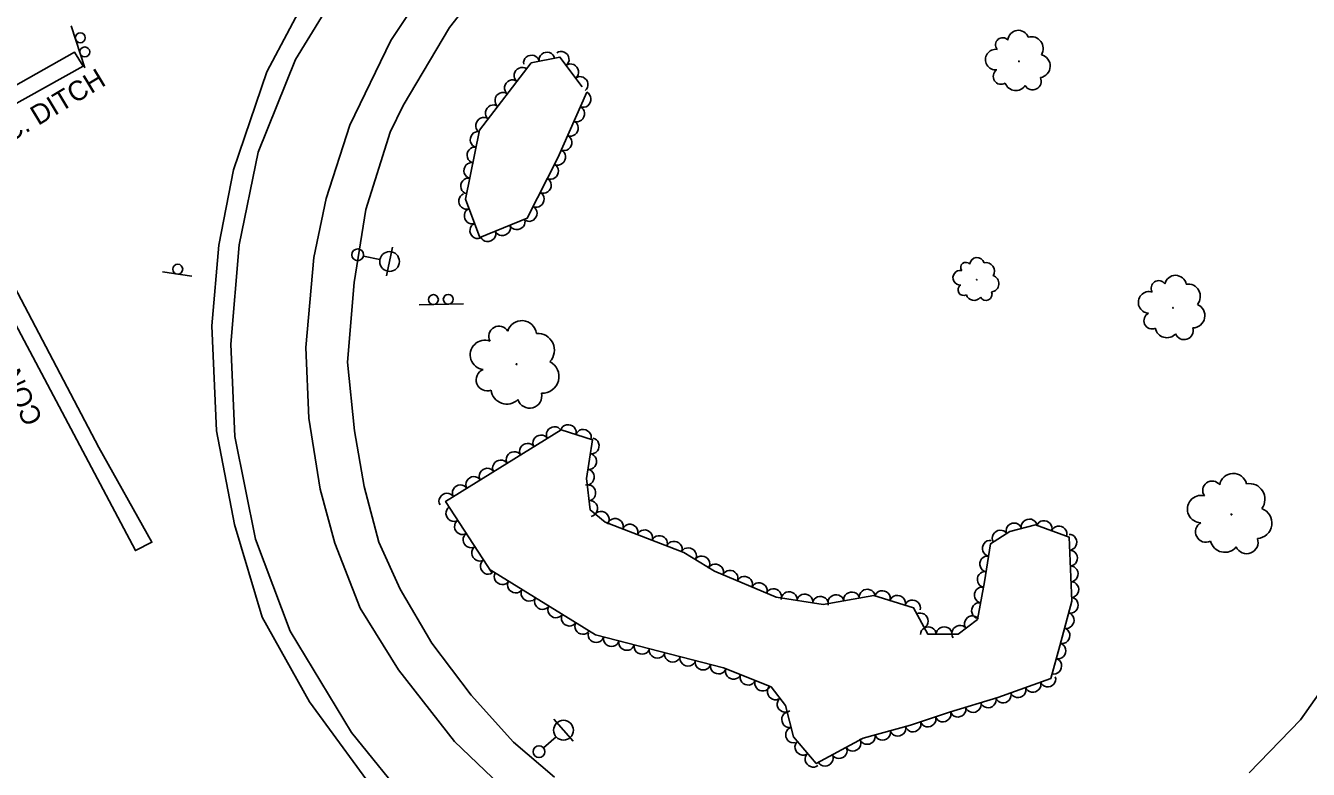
# Model space of a CAD drawing. Extents: x 1722896 to 1754269, y 648279 to 666297.
# Drawn here: x 1746419.9 to 1746744.9, y 651919.1 to 652107.5 of the extents above; entities that cross this region are included whole.
import ezdxf

# ---------------------------------------------------------------- set-up
doc = ezdxf.new("R2010")
doc.units = 0
for name, color, linetype in [('DESIGN - CENTERLINE - Proposed', 7, 'Continuous'), ('DESIGN - PUBLIC HEARING - Shapes', 7, 'Continuous'), ('SURVEY - CENTERLINE - Preliminary Text', 7, 'Continuous'), ('SURVEY - CONTOURS - Intermediate with optional Text', 7, 'Continuous'), ('SURVEY - DTM - Breaklines', 7, 'Continuous'), ('SURVEY - VEGETATION - Features with Text', 7, 'Continuous')]:
    doc.layers.add(name, color=color, linetype=linetype)

msp = doc.modelspace()

# ---------------------------------------------------------------- linework, layer by layer
at = {"layer": 'DESIGN - CENTERLINE - Proposed'}
msp.add_lwpolyline([(1746324.15, 652055.18), (1746388.28, 652076.72), (1746388.52, 652079.12), (1746396.93, 652083.79), (1746399.19, 652082.1), (1746432.29, 652100.8), (1746434.52, 652097.25), (1746401.39, 652078.86), (1746399.95, 652073.87), (1746438.47, 652000.59), (1746451.93, 651976.59), (1746447.77, 651974.48), (1746396.46, 652071.19), (1746389.51, 652073.01), (1746325.67, 652052.07)], dxfattribs=at)
at = {"layer": 'DESIGN - PUBLIC HEARING - Shapes'}
for p, q in [((1746434.94, 652096.83), (1746431.5, 652107.49)), ((1746462.03, 652044.03), (1746454.61, 652045.11)), ((1746530.84, 652037.02), (1746519.64, 652036.79))]:
    msp.add_line(p, q, dxfattribs=at)
for centre in [(1746433.78, 652104.42), (1746434.93, 652100.85), (1746458.48, 652045.79), (1746523.24, 652038.09), (1746526.99, 652038.17)]:
    msp.add_circle(centre, 1.25, dxfattribs=at)
at = {"layer": 'SURVEY - CENTERLINE - Preliminary Text'}
for points in [[(1746505.79, 652127.43), (1746488.32, 652098.93), (1746478.84, 652075.43), (1746474.06, 652051.94), (1746471.95, 652026.79), (1746472.91, 652003.43), (1746478.2, 651977.38), (1746486.93, 651954.1), (1746502.47, 651928.38), (1746517.29, 651910.15), (1746536.88, 651892.91), (1746557.16, 651879.51), (1746574.93, 651871), (1746597.86, 651863.28), (1746621.88, 651858.11), (1746643.1, 651856.64), (1746663.96, 651858.34), (1746682.37, 651861.81), (1746706.17, 651869.5), (1746725.88, 651879.4), (1746741.63, 651889.64), (1746754.49, 651900.58)], [(1746539.52, 652122.62), (1746527.31, 652106.99), (1746515.58, 652087.3), (1746512.32, 652080.48), (1746506.09, 652060.91), (1746503.15, 652042.38), (1746501.5, 652022.2), (1746503.21, 652004.86), (1746505.72, 651990.77), (1746509.38, 651976.65), (1746514.82, 651964.72), (1746522.83, 651951.05), (1746532.79, 651937.88), (1746543.5, 651925.97), (1746553.91, 651917.11)], [(1746745.84, 651887.2), (1746722.75, 651872.86), (1746704.43, 651864.13), (1746689.9, 651859.3), (1746671.49, 651854.62), (1746645.15, 651851.93), (1746627.59, 651852.88), (1746612.86, 651854.6), (1746588.8, 651861.06), (1746568.32, 651868.98), (1746547.09, 651880.12), (1746525.01, 651896.88), (1746510.5, 651910.67), (1746491.82, 651936.16), (1746479.86, 651957.6), (1746472.81, 651981.12), (1746468.28, 652004.84), (1746467.13, 652031.43), (1746468.88, 652051.85), (1746472.56, 652071.01), (1746481.02, 652095.83), (1746492.72, 652117.87)], [(1746521.63, 652117.55), (1746512.41, 652103.73), (1746502.09, 652082.25), (1746496.09, 652063.69), (1746492.95, 652048.77), (1746490.93, 652025.96), (1746491.69, 652008.07), (1746494.59, 651990.07), (1746498.23, 651976.34), (1746504.68, 651959.92), (1746514.43, 651944.25), (1746528.62, 651926.14), (1746543.94, 651911.41)], [(1746729.91, 651918.16), (1746742.88, 651931.61), (1746754.34, 651947.88)]]:
    msp.add_lwpolyline(points, dxfattribs=at)
at = {"layer": 'SURVEY - DTM - Breaklines'}
for p, q in [((1746512.13, 652047.74), (1746512.9, 652051.41)), ((1746505.52, 652049.13), (1746509.68, 652048.26)), ((1746512.13, 652047.74), (1746511.36, 652044.07)), ((1746556.19, 651928.99), (1746553.72, 651931.81)), ((1746551.11, 651924.54), (1746554.31, 651927.34)), ((1746556.19, 651928.99), (1746558.66, 651926.17))]:
    msp.add_line(p, q, dxfattribs=at)
for centre, radius in [((1746504.05, 652049.44), 1.5), ((1746512.13, 652047.74), 2.5), ((1746556.19, 651928.99), 2.5), ((1746549.98, 651923.55), 1.5)]:
    msp.add_circle(centre, radius, dxfattribs=at)
at = {"layer": 'SURVEY - VEGETATION - Features with Text'}
for points in [[(1746562.06, 652090.62), (1746554.73, 652074.02), (1746547.02, 652058.76), (1746535, 652053.85), (1746531.36, 652063.52), (1746534.93, 652081.02), (1746548.01, 652098.12), (1746555.29, 652099.54), (1746560.94, 652092.03)], [(1746538.15, 651968.78), (1746526.33, 651986.95), (1746555.62, 652005.07), (1746563.55, 652002.55), (1746562.02, 651992.76), (1746562.97, 651984.82), (1746566.78, 651981.7), (1746586.66, 651974.02), (1746594.45, 651969.29), (1746610.03, 651962.66), (1746621.96, 651960.88), (1746634.82, 651963.1), (1746644.87, 651960), (1746648.48, 651953.28), (1746656.17, 651953.33), (1746661.05, 651957.07), (1746662.79, 651966.57), (1746664.37, 651976.22), (1746669.28, 651979.32), (1746675.73, 651981), (1746684.27, 651977.9), (1746684.93, 651961.67), (1746681.89, 651950.35), (1746679.61, 651942.09), (1746666.21, 651937.31), (1746653.96, 651933.55), (1746644.08, 651930.27), (1746632.07, 651927), (1746620.21, 651920.54), (1746614.49, 651927.3), (1746612.43, 651935.25), (1746608.78, 651939.94), (1746596.69, 651944.82), (1746564.33, 651953.14), (1746537.33, 651969.82)]]:
    msp.add_lwpolyline(points, dxfattribs=at)
for centre, radius in [((1746671.56, 652098.44), 0.0917), ((1746660.88, 652043.12), 0.0653), ((1746710.58, 652036.01), 0.0962), ((1746544.3, 652021.71), 0.13), ((1746725.36, 651983.67), 0.121)]:
    msp.add_circle(centre, radius, dxfattribs=at)
for centre, radius, start, end in [((1746671.4, 652103.69), 2.63, 19.5893, 176.3782), ((1746667.43, 652102.65), 1.8, 41.7055, 220.4511), ((1746674.7, 652101.7), 2.99, 328.6421, 106.1663), ((1746665.68, 652098.89), 2.62, 81.7262, 275.1459), ((1746676.51, 652097.26), 2.97, 279.5379, 75.3764), ((1746667.04, 652094.63), 2, 124.3448, 301.664), ((1746670.75, 652093.88), 2.83, 199.6319, 326.4776), ((1746675.01, 652093.41), 2.19, 209.7908, 24.7911), ((1746658.07, 652046.25), 1.28, 39.1821, 217.9277), ((1746660.93, 652046.86), 1.87, 17.0659, 173.8549), ((1746663.22, 652045.34), 2.13, 326.1187, 103.6429), ((1746656.71, 652043.63), 1.87, 79.2028, 272.6225), ((1746664.36, 652042.13), 2.12, 277.0145, 72.853), ((1746711.22, 652041.48), 2.76, 11.0884, 167.8774), ((1746657.54, 652040.55), 1.42, 121.8215, 299.1406), ((1746706.94, 652041.02), 1.89, 33.2046, 211.9502), ((1746714.35, 652038.9), 3.14, 320.1412, 97.6654), ((1746660.16, 652039.9), 2.01, 197.1085, 323.9542), ((1746663.18, 652039.43), 1.56, 207.2674, 22.2677), ((1746704.55, 652037.38), 2.75, 73.2253, 266.645), ((1746705.3, 652032.75), 2.09, 115.844, 293.1631), ((1746715.53, 652034.02), 3.12, 271.037, 66.8755), ((1746539.83, 652028.79), 2.56, 29.5822, 208.3279), ((1746545.64, 652029.04), 3.73, 7.4661, 164.255), ((1746709.03, 652031.4), 2.97, 191.131, 317.9767), ((1746713.38, 652030.25), 2.3, 201.2899, 16.2902), ((1746536.28, 652024.08), 3.72, 69.6029, 263.0226), ((1746549.64, 652025.29), 4.25, 316.5188, 94.043), ((1746550.82, 652018.6), 4.22, 267.4146, 63.2531), ((1746536.9, 652017.77), 2.83, 112.2216, 289.5407), ((1746541.82, 652015.63), 4.01, 187.5086, 314.3543), ((1746547.59, 652013.7), 3.11, 197.6675, 12.6678), ((1746720.48, 651989.74), 2.38, 36.0159, 214.7615), ((1746725.83, 651990.58), 3.47, 13.8997, 170.6887), ((1746717.69, 651985.02), 3.46, 76.0366, 269.4563), ((1746729.92, 651987.53), 3.95, 322.9525, 100.4767), ((1746731.71, 651981.47), 3.93, 273.8483, 69.6868), ((1746718.92, 651979.25), 2.63, 118.6552, 295.9744), ((1746723.7, 651977.78), 3.73, 193.9423, 320.788), ((1746729.23, 651976.6), 2.9, 204.1012, 19.1015)]:
    msp.add_arc(centre, radius, start, end, dxfattribs=at)
for centre, major_axis in [((1746548.06, 652098.13), (1.96, 0.38)), ((1746551.98, 652098.89), (1.96, 0.38)), ((1746555.67, 652099.04), (1.2, -1.6)), ((1746545.61, 652094.98), (1.21, 1.59)), ((1746558.07, 652095.84), (1.2, -1.6)), ((1746543.18, 652091.81), (1.21, 1.59)), ((1746560.48, 652092.64), (1.2, -1.6)), ((1746540.75, 652088.63), (1.21, 1.59)), ((1746561.25, 652088.79), (-0.81, -1.83)), ((1746538.32, 652085.45), (1.21, 1.59)), ((1746559.64, 652085.13), (-0.81, -1.83)), ((1746535.89, 652082.27), (1.21, 1.59)), ((1746558.02, 652081.47), (-0.81, -1.83)), ((1746534.44, 652078.65), (0.4, 1.96)), ((1746556.41, 652077.81), (-0.81, -1.83)), ((1746533.65, 652074.73), (0.4, 1.96)), ((1746532.85, 652070.81), (0.4, 1.96)), ((1746554.79, 652074.15), (-0.81, -1.83)), ((1746553, 652070.58), (-0.9, -1.78)), ((1746532.05, 652066.89), (0.4, 1.96)), ((1746551.19, 652067.01), (-0.9, -1.78)), ((1746531.56, 652062.99), (-0.7, 1.87)), ((1746549.39, 652063.44), (-0.9, -1.78)), ((1746532.97, 652059.25), (-0.7, 1.87)), ((1746547.58, 652059.87), (-0.9, -1.78)), ((1746534.38, 652055.51), (-0.7, 1.87)), ((1746540.77, 652056.2), (-1.85, -0.76)), ((1746544.47, 652057.72), (-1.85, -0.76)), ((1746537.07, 652054.69), (-1.85, -0.76)), ((1746553.82, 652003.95), (1.7, 1.05)), ((1746557.42, 652004.5), (1.91, -0.61)), ((1746561.23, 652003.28), (1.91, -0.61)), ((1746547.02, 651999.75), (1.7, 1.05)), ((1746550.42, 652001.85), (1.7, 1.05)), ((1746563.31, 652001), (-0.31, -1.98)), ((1746543.62, 651997.64), (1.7, 1.05)), ((1746562.69, 651997.05), (-0.31, -1.98)), ((1746536.81, 651993.43), (1.7, 1.05)), ((1746540.21, 651995.54), (1.7, 1.05)), ((1746562.07, 651993.1), (-0.31, -1.98)), ((1746533.41, 651991.33), (1.7, 1.05)), ((1746526.61, 651987.12), (1.7, 1.05)), ((1746530.01, 651989.22), (1.7, 1.05)), ((1746562.45, 651989.13), (0.24, -1.99)), ((1746528.33, 651983.87), (-1.09, 1.68)), ((1746562.93, 651985.16), (0.24, -1.99)), ((1746530.51, 651980.52), (-1.09, 1.68)), ((1746565.8, 651982.5), (1.55, -1.27)), ((1746569.33, 651980.71), (1.87, -0.72)), ((1746674.15, 651980.59), (1.94, 0.5)), ((1746677.96, 651980.19), (1.88, -0.68)), ((1746532.69, 651977.16), (-1.09, 1.68)), ((1746573.06, 651979.27), (1.87, -0.72)), ((1746576.79, 651977.83), (1.87, -0.72)), ((1746666.78, 651977.74), (1.69, 1.07)), ((1746670.28, 651979.58), (1.94, 0.5)), ((1746681.72, 651978.82), (1.88, -0.68)), ((1746684.32, 651976.6), (0.08, -2)), ((1746534.88, 651973.81), (-1.09, 1.68)), ((1746580.52, 651976.39), (1.87, -0.72)), ((1746584.25, 651974.95), (1.87, -0.72)), ((1746587.87, 651973.28), (1.71, -1.04)), ((1746664.19, 651975.08), (0.32, 1.97)), ((1746537.06, 651970.46), (-1.09, 1.68)), ((1746591.29, 651971.21), (1.71, -1.04)), ((1746663.54, 651971.13), (0.32, 1.97)), ((1746684.48, 651972.61), (0.08, -2)), ((1746540.59, 651967.8), (-1.7, 1.05)), ((1746594.73, 651969.17), (1.84, -0.78)), ((1746598.41, 651967.6), (1.84, -0.78)), ((1746662.89, 651967.18), (0.32, 1.97)), ((1746684.65, 651968.61), (0.08, -2)), ((1746543.99, 651965.7), (-1.7, 1.05)), ((1746602.09, 651966.04), (1.84, -0.78)), ((1746605.78, 651964.47), (1.84, -0.78)), ((1746684.81, 651964.61), (0.08, -2)), ((1746547.4, 651963.6), (-1.7, 1.05)), ((1746550.8, 651961.5), (-1.7, 1.05)), ((1746609.46, 651962.91), (1.84, -0.78)), ((1746613.37, 651962.16), (1.98, -0.3)), ((1746617.32, 651961.57), (1.98, -0.3)), ((1746621.28, 651960.98), (1.98, -0.3)), ((1746625.22, 651961.44), (1.97, 0.34)), ((1746629.17, 651962.12), (1.97, 0.34)), ((1746633.11, 651962.81), (1.97, 0.34)), ((1746636.98, 651962.43), (1.91, -0.59)), ((1746640.8, 651961.25), (1.91, -0.59)), ((1746662.18, 651963.25), (0.36, 1.97)), ((1746684.66, 651960.65), (-0.52, -1.93)), ((1746554.2, 651959.39), (-1.7, 1.05)), ((1746644.62, 651960.07), (1.91, -0.59)), ((1746661.46, 651959.31), (0.36, 1.97)), ((1746557.61, 651957.29), (-1.7, 1.05)), ((1746561.01, 651955.19), (-1.7, 1.05)), ((1746646.64, 651956.7), (0.95, -1.76)), ((1746659.68, 651956.02), (1.59, 1.22)), ((1746683.62, 651956.79), (-0.52, -1.93)), ((1746564.42, 651953.11), (-1.94, 0.5)), ((1746568.3, 651952.12), (-1.94, 0.5)), ((1746648.6, 651953.28), (2, 0.01)), ((1746652.6, 651953.31), (2, 0.01)), ((1746656.51, 651953.59), (1.59, 1.22)), ((1746682.58, 651952.93), (-0.52, -1.93)), ((1746572.17, 651951.12), (-1.94, 0.5)), ((1746576.05, 651950.13), (-1.94, 0.5)), ((1746579.92, 651949.13), (-1.94, 0.5)), ((1746681.54, 651949.07), (-0.53, -1.93)), ((1746583.79, 651948.13), (-1.94, 0.5)), ((1746587.67, 651947.14), (-1.94, 0.5)), ((1746591.54, 651946.14), (-1.94, 0.5)), ((1746680.47, 651945.21), (-0.53, -1.93)), ((1746595.42, 651945.14), (-1.94, 0.5)), ((1746599.18, 651943.81), (-1.85, 0.75)), ((1746602.89, 651942.32), (-1.85, 0.75)), ((1746606.6, 651940.82), (-1.85, 0.75)), ((1746609.79, 651938.64), (-1.23, 1.58)), ((1746671.36, 651939.15), (-1.88, -0.67)), ((1746675.12, 651940.49), (-1.88, -0.67)), ((1746678.89, 651941.83), (-1.88, -0.67)), ((1746612.25, 651935.48), (-1.23, 1.58)), ((1746663.79, 651936.57), (-1.91, -0.59)), ((1746667.59, 651937.8), (-1.88, -0.67)), ((1746613.36, 651931.66), (-0.5, 1.94)), ((1746652.33, 651933), (-1.9, -0.63)), ((1746656.14, 651934.22), (-1.91, -0.59)), ((1746659.96, 651935.39), (-1.91, -0.59)), ((1746640.89, 651929.4), (-1.93, -0.53)), ((1746644.73, 651930.48), (-1.9, -0.63)), ((1746648.53, 651931.74), (-1.9, -0.63)), ((1746614.37, 651927.79), (-0.5, 1.94)), ((1746633.17, 651927.3), (-1.93, -0.53)), ((1746637.03, 651928.35), (-1.93, -0.53)), ((1746616.75, 651924.63), (-1.29, 1.53)), ((1746626.04, 651923.72), (-1.76, -0.96)), ((1746629.55, 651925.63), (-1.76, -0.96)), ((1746619.33, 651921.58), (-1.29, 1.53)), ((1746622.53, 651921.81), (-1.76, -0.96))]:
    msp.add_ellipse(centre, major_axis=major_axis, ratio=0.940188, start_param=0, end_param=3.141593, dxfattribs=at)

# ---------------------------------------------------------------- texts
at = {"layer": 'SURVEY - CONTOURS - Intermediate with optional Text'}
for rotation, p in [(31.0531, (1746403.07, 652070)), (114.797, (1746424.4, 652007.69))]:
    msp.add_text('CONC. DITCH', height=5, rotation=rotation, dxfattribs=at).set_placement(p)

doc.saveas('drawing.dxf')
